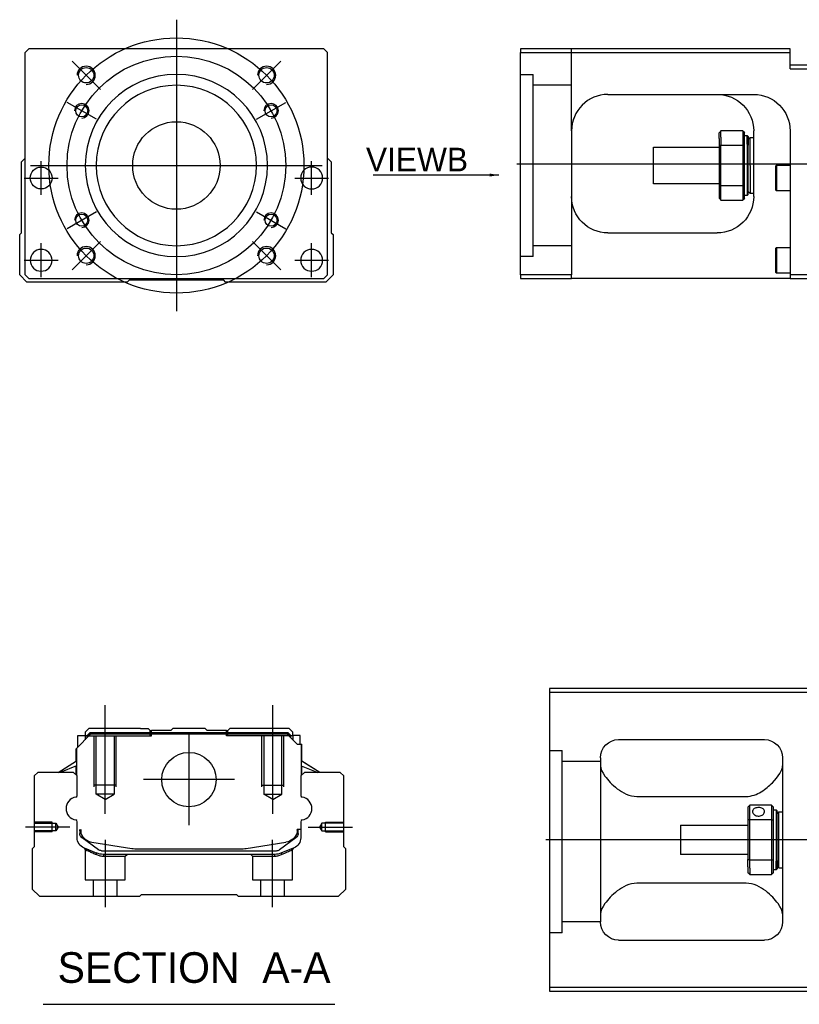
# Model space of a CAD drawing. Header units: millimetres. Extents: x -386 to 3135, y -1989 to 860.
# Tile 442 of 596: x 1391 to 1605, y -1147 to -877. Entities that reach past the tile are written whole.
import ezdxf
from ezdxf.lldxf.tags import DXFTag

# ---------------------------------------------------------------- set-up
doc = ezdxf.new("R2010")
doc.units = ezdxf.units.MM
doc.layers.get('0').update_dxf_attribs({"linetype": 'CONTINUOUS'})
doc.styles.add('CHN', font='txt')
doc.styles.add('DIM-7', font='SIMPLEX.shx', dxfattribs={"width": 0.7, "bigfont": 'chineset.shx'})
tags = doc.linetypes.add('DASHED', pattern=[25.72, 12.86, -12.86]).pattern_tags.tags
tags[6:7] = [DXFTag(74, 4), DXFTag(75, 0), DXFTag(340, '0'), DXFTag(46, 0.0), DXFTag(50, 0.0), DXFTag(44, 0.0), DXFTag(45, 0.0)]
tags[4:5] = [DXFTag(74, 4), DXFTag(75, 0), DXFTag(340, '0'), DXFTag(46, 0.0), DXFTag(50, 0.0), DXFTag(44, 0.0), DXFTag(45, 0.0)]
doc.dimstyles.new('CNS', dxfattribs={"dimtxt": 3.5, "dimasz": 2.5, "dimexe": 1, "dimexo": 1, "dimgap": 1, "dimtad": 1, "dimdsep": 46, "dimtxsty": 'DIM-7', "dimcen": 0.09, "dimclrd": 4, "dimclre": 4, "dimclrt": 1, "dimadec": 0, "dimazin": 0, "dimtfac": 1, "dimtmove": 0, "dimatfit": 3, "dimfxl": 0, "dimtvp": 0.971429, "dimtolj": 1, "dimarcsym": 0})

msp = doc.modelspace()

# ---------------------------------------------------------------- linework, layer by layer
at = {"ltscale": 0.3}
for p, q in [((1434.47, -876.6), (1434.47, -956.6)), ((1394.47, -916.6), (1474.47, -916.6))]:
    msp.add_line(p, q, dxfattribs=at)
at = {"linetype": 'Continuous'}
for p, q in [((1393.97, -884.6), (1392.97, -885.6)), ((1392.97, -946.6), (1392.97, -885.6)), ((1462.47, -884.6), (1393.97, -884.6)), ((1474.97, -884.6), (1462.47, -884.6)), ((1475.97, -885.6), (1474.97, -884.6)), ((1475.97, -946.6), (1475.97, -885.6)), ((1528.88, -884.6), (1528.88, -885.6)), ((1602.88, -884.6), (1528.88, -884.6)), ((1528.88, -885.6), (1602.88, -885.6)), ((1528.88, -946.6), (1528.88, -885.6)), ((1602.88, -885.6), (1602.88, -884.6)), ((1602.88, -890.1), (1602.88, -885.6)), ((1615.88, -889.1), (1602.88, -889.1)), ((1602.88, -890.1), (1615.88, -890.1)), ((1552.88, -897.1), (1592.88, -897.1)), ((1542.88, -907.1), (1542.88, -946.6)), ((1589.88, -907.1), (1583.88, -907.1)), ((1583.88, -908.83), (1583.88, -907.1)), ((1589.88, -907.1), (1589.88, -908.83)), ((1592.88, -925.1), (1592.88, -907.1)), ((1602.88, -907.1), (1602.88, -946.6)), ((1583.38, -909.18), (1583.38, -907.6)), ((1583.38, -909.18), (1583.38, -911.2)), ((1583.88, -908.83), (1583.88, -911.06)), ((1589.88, -908.83), (1589.88, -911.06)), ((1590.38, -911.2), (1590.38, -907.6)), ((1590.38, -908.35), (1591.08, -908.35)), ((1591.08, -908.35), (1591.38, -908.65)), ((1591.08, -910.77), (1591.08, -908.35)), ((1591.38, -908.65), (1591.38, -910.98)), ((1591.38, -909.45), (1591.88, -908.95)), ((1591.88, -908.95), (1592.88, -908.95)), ((1591.88, -916.6), (1591.88, -908.95)), ((1565.38, -911.6), (1583.38, -911.6)), ((1565.38, -916.6), (1565.38, -911.6)), ((1583.38, -911.2), (1583.38, -922.01)), ((1583.88, -922.15), (1583.88, -911.06)), ((1583.88, -911.06), (1589.88, -911.06)), ((1589.88, -911.06), (1589.88, -922.15)), ((1590.38, -922.01), (1590.38, -911.2)), ((1591.08, -910.77), (1591.08, -924.85)), ((1591.38, -924.55), (1591.38, -910.98)), ((1391.97, -915.6), (1392.97, -914.6)), ((1391.97, -935.06), (1391.97, -915.6)), ((1475.97, -914.6), (1476.97, -915.6)), ((1476.97, -915.6), (1476.97, -935.06)), ((1565.38, -921.6), (1565.38, -916.6)), ((1591.88, -916.6), (1591.88, -924.25)), ((1598.88, -916.79), (1599.13, -916.54)), ((1598.88, -916.79), (1598.88, -920.04)), ((1599.13, -916.54), (1602.88, -916.54)), ((1599.13, -916.54), (1599.13, -920.04)), ((1598.88, -920.04), (1598.88, -923.29)), ((1599.13, -920.04), (1599.13, -923.54)), ((1583.38, -921.6), (1565.38, -921.6)), ((1583.38, -922.01), (1583.38, -925.6)), ((1583.88, -926.1), (1583.88, -922.15)), ((1589.88, -922.15), (1583.88, -922.15)), ((1589.88, -922.15), (1589.88, -926.1)), ((1590.38, -925.6), (1590.38, -922.01)), ((1599.13, -923.54), (1598.88, -923.29)), ((1602.88, -923.54), (1599.13, -923.54)), ((1583.88, -926.1), (1589.88, -926.1)), ((1591.08, -924.85), (1590.38, -924.85)), ((1591.38, -924.55), (1591.08, -924.85)), ((1591.88, -924.25), (1591.38, -923.75)), ((1592.88, -924.25), (1591.88, -924.25)), ((1391.47, -935.56), (1391.97, -935.06)), ((1391.47, -946.6), (1391.47, -935.55)), ((1476.97, -935.06), (1477.47, -935.56)), ((1477.47, -935.55), (1477.47, -946.6)), ((1552.88, -935.1), (1582.88, -935.1)), ((1598.88, -939.35), (1599.13, -939.1)), ((1598.88, -939.35), (1598.88, -942.6)), ((1599.13, -939.1), (1602.88, -939.1)), ((1599.13, -939.1), (1599.13, -942.6)), ((1598.88, -942.6), (1598.88, -945.85)), ((1599.13, -942.6), (1599.13, -946.1)), ((1393.47, -948.6), (1391.47, -946.6)), ((1392.97, -946.6), (1393.97, -947.6)), ((1393.97, -947.6), (1474.97, -947.6)), ((1474.97, -947.6), (1475.97, -946.6)), ((1477.47, -946.6), (1475.47, -948.6)), ((1528.88, -946.6), (1528.88, -947.6)), ((1542.88, -946.6), (1528.88, -946.6)), ((1528.88, -947.6), (1542.88, -947.6)), ((1542.88, -947.6), (1542.88, -946.6)), ((1602.88, -947.6), (1542.88, -947.6)), ((1599.13, -946.1), (1598.88, -945.85)), ((1602.88, -946.1), (1599.13, -946.1)), ((1602.88, -946.6), (1602.88, -947.6)), ((1615.88, -946.6), (1602.88, -946.6)), ((1602.88, -947.6), (1615.88, -947.6)), ((1420.97, -948.6), (1393.47, -948.6)), ((1421.47, -948.1), (1420.97, -948.6)), ((1447.47, -948.1), (1421.47, -948.1)), ((1447.97, -948.6), (1447.47, -948.1)), ((1475.47, -948.6), (1447.97, -948.6)), ((1610.81, -1060.09), (1536.81, -1060.09)), ((1536.81, -1060.09), (1536.81, -1142.09)), ((1536.81, -1061.09), (1610.81, -1061.09)), ((1410.44, -1071.07), (1409.44, -1072.07)), ((1409.44, -1072.07), (1409.44, -1072.92)), ((1409.94, -1072.98), (1410.8, -1072.12)), ((1424.62, -1071.07), (1410.44, -1071.07)), ((1410.8, -1072.12), (1465.04, -1072.12)), ((1410.9, -1072.35), (1410.8, -1072.12)), ((1424.62, -1071.07), (1426.72, -1071.07)), ((1426.72, -1071.07), (1427.27, -1071.62)), ((1427.27, -1071.62), (1427.62, -1071.62)), ((1432.92, -1071.62), (1427.62, -1071.62)), ((1427.62, -1072.12), (1427.62, -1071.62)), ((1432.92, -1071.62), (1433.47, -1071.07)), ((1442.37, -1071.07), (1433.47, -1071.07)), ((1442.92, -1071.62), (1442.37, -1071.07)), ((1448.22, -1071.62), (1442.92, -1071.62)), ((1448.22, -1071.62), (1448.57, -1071.62)), ((1448.22, -1072.12), (1448.22, -1071.62)), ((1448.57, -1071.62), (1449.12, -1071.07)), ((1448.57, -1071.62), (1449.12, -1071.07)), ((1451.22, -1071.07), (1449.12, -1071.07)), ((1449.12, -1071.07), (1449.12, -1071.07)), ((1465.4, -1071.07), (1451.22, -1071.07)), ((1464.94, -1072.35), (1465.04, -1072.12)), ((1465.9, -1072.98), (1465.04, -1072.12)), ((1466.4, -1072.07), (1465.4, -1071.07)), ((1466.4, -1072.92), (1466.4, -1072.07)), ((1407.04, -1076.52), (1410.94, -1072.62)), ((1407.44, -1072.92), (1409.44, -1072.92)), ((1407.44, -1076.12), (1407.44, -1072.92)), ((1409.44, -1072.92), (1409.44, -1074.12)), ((1409.94, -1073.07), (1409.44, -1073.07)), ((1409.94, -1073.62), (1409.94, -1072.98)), ((1410.17, -1073.08), (1409.94, -1072.98)), ((1410.17, -1073.08), (1410.9, -1072.35)), ((1410.17, -1073.39), (1410.17, -1073.08)), ((1410.9, -1072.35), (1464.94, -1072.35)), ((1464.9, -1072.62), (1410.94, -1072.62)), ((1467.6, -1075.32), (1464.9, -1072.62)), ((1465.67, -1073.08), (1464.94, -1072.35)), ((1465.67, -1073.08), (1465.9, -1072.98)), ((1465.67, -1073.39), (1465.67, -1073.08)), ((1465.9, -1073.62), (1465.9, -1072.98)), ((1466.4, -1073.07), (1465.9, -1073.07)), ((1468.4, -1072.92), (1466.4, -1072.92)), ((1466.4, -1072.92), (1466.4, -1074.12)), ((1468.4, -1075.32), (1468.4, -1072.92)), ((1468.4, -1072.92), (1468.4, -1072.92)), ((1555.81, -1074.09), (1595.81, -1074.09)), ((1406.94, -1080.03), (1406.94, -1076.62)), ((1407.04, -1079.97), (1407.04, -1076.52)), ((1407.09, -1076.47), (1407.09, -1082.57)), ((1467.6, -1075.32), (1468.75, -1075.32)), ((1468.75, -1075.32), (1468.75, -1082.57)), ((1468.75, -1075.32), (1468.8, -1075.32)), ((1468.8, -1079.97), (1468.8, -1075.32)), ((1468.8, -1075.32), (1468.9, -1075.32)), ((1468.9, -1080.03), (1468.9, -1075.32)), ((1402.03, -1083.07), (1407.09, -1079.94)), ((1473.81, -1083.07), (1468.75, -1079.94)), ((1473.81, -1083.07), (1468.9, -1080.03)), ((1550.81, -1079.09), (1550.81, -1124.09)), ((1600.81, -1079.09), (1600.81, -1124.09)), ((1396.42, -1083.07), (1395.42, -1084.07)), ((1406.24, -1083.07), (1396.42, -1083.07)), ((1407.09, -1081.27), (1402.58, -1083.07)), ((1407.24, -1084.07), (1406.24, -1083.07)), ((1406.94, -1083.77), (1406.94, -1081.33)), ((1407.04, -1083.87), (1407.04, -1081.29)), ((1469.6, -1083.07), (1468.6, -1084.07)), ((1468.75, -1081.27), (1473.26, -1083.07)), ((1468.8, -1083.87), (1468.8, -1081.29)), ((1468.9, -1083.77), (1468.9, -1081.33)), ((1479.42, -1083.07), (1469.6, -1083.07)), ((1480.42, -1084.07), (1479.42, -1083.07)), ((1395.42, -1084.07), (1395.42, -1103.52)), ((1407.24, -1089.39), (1407.24, -1084.07)), ((1468.6, -1084.07), (1468.6, -1089.39)), ((1480.42, -1103.52), (1480.42, -1084.07)), ((1560.81, -1089.68), (1590.81, -1089.68)), ((1591.31, -1092.59), (1591.31, -1096.18)), ((1597.81, -1092.09), (1591.81, -1092.09)), ((1591.81, -1096.04), (1591.81, -1092.09)), ((1597.81, -1092.09), (1597.81, -1096.04)), ((1598.31, -1096.18), (1598.31, -1092.59)), ((1598.31, -1093.34), (1599.01, -1093.34)), ((1599.01, -1093.34), (1599.31, -1093.64)), ((1599.01, -1093.34), (1599.01, -1107.42)), ((1599.31, -1107.21), (1599.31, -1093.64)), ((1591.31, -1096.18), (1591.31, -1106.99)), ((1591.81, -1107.13), (1591.81, -1096.04)), ((1591.81, -1096.04), (1597.81, -1096.04)), ((1597.81, -1096.04), (1597.81, -1107.13)), ((1598.31, -1106.99), (1598.31, -1096.18)), ((1599.31, -1094.44), (1599.81, -1093.94)), ((1599.81, -1093.94), (1600.81, -1093.94)), ((1599.81, -1109.24), (1599.81, -1093.94)), ((1407.24, -1101), (1407.24, -1096.61)), ((1407.94, -1098.72), (1407.94, -1099.8)), ((1408.24, -1098.72), (1408.24, -1099.77)), ((1468.6, -1098.72), (1467.6, -1098.72)), ((1467.6, -1098.72), (1467.6, -1099.77)), ((1467.9, -1099.8), (1467.9, -1098.72)), ((1468.6, -1096.61), (1468.6, -1101)), ((1572.81, -1097.59), (1591.31, -1097.59)), ((1572.81, -1097.59), (1572.81, -1105.59)), ((1408.63, -1101.07), (1408.56, -1101.02)), ((1413.05, -1104.28), (1408.63, -1101.07)), ((1467.21, -1101.07), (1462.8, -1104.28)), ((1467.28, -1101.02), (1467.21, -1101.07)), ((1395.42, -1103.52), (1394.92, -1104.02)), ((1394.92, -1104.02), (1394.92, -1115.07)), ((1411.31, -1102.2), (1422.22, -1103.94)), ((1413.93, -1104.57), (1461.91, -1104.57)), ((1423.87, -1104.07), (1451.97, -1104.07)), ((1453.62, -1103.94), (1464.53, -1102.2)), ((1466.75, -1103.77), (1463.32, -1105.19)), ((1480.92, -1104.02), (1480.42, -1103.52)), ((1480.92, -1115.07), (1480.92, -1104.02)), ((1461.41, -1105.57), (1414.43, -1105.57)), ((1591.31, -1105.59), (1572.81, -1105.59)), ((1591.31, -1109.01), (1591.31, -1106.99)), ((1597.81, -1107.13), (1591.81, -1107.13)), ((1591.81, -1109.36), (1591.81, -1107.13)), ((1597.81, -1107.13), (1597.81, -1109.36)), ((1598.31, -1110.59), (1598.31, -1106.99)), ((1599.31, -1107.21), (1599.31, -1109.54)), ((1591.31, -1109.01), (1591.31, -1110.59)), ((1591.81, -1109.36), (1591.81, -1111.09)), ((1597.81, -1109.36), (1597.81, -1111.09)), ((1599.01, -1109.84), (1598.31, -1109.84)), ((1599.01, -1109.84), (1599.01, -1107.42)), ((1599.31, -1109.54), (1599.01, -1109.84)), ((1599.31, -1108.74), (1599.81, -1109.24)), ((1599.81, -1109.24), (1600.81, -1109.24)), ((1591.81, -1111.09), (1597.81, -1111.09)), ((1394.92, -1115.07), (1396.92, -1117.07)), ((1478.92, -1117.07), (1480.92, -1115.07)), ((1590.81, -1113.49), (1560.81, -1113.49)), ((1396.92, -1117.07), (1424.42, -1117.07)), ((1424.42, -1117.07), (1424.92, -1116.57)), ((1424.92, -1116.57), (1450.92, -1116.57)), ((1450.92, -1116.57), (1451.42, -1117.07)), ((1451.42, -1117.07), (1478.92, -1117.07)), ((1555.81, -1129.09), (1595.81, -1129.09)), ((1536.81, -1142.09), (1536.81, -1143.09)), ((1610.81, -1142.09), (1536.81, -1142.09)), ((1536.81, -1143.09), (1610.81, -1143.09))]:
    msp.add_line(p, q, dxfattribs=at)
at = {"linetype": 'DASHED', "ltscale": 0.3}
for p, q in [((1542.88, -907.11), (1542.88, -884.6)), ((1528.88, -891.6), (1532.38, -891.6)), ((1532.38, -941.6), (1532.38, -891.6)), ((1542.88, -894.6), (1532.38, -894.6)), ((1542.88, -938.6), (1532.38, -938.6)), ((1536.81, -1077.1), (1540.31, -1077.1)), ((1540.31, -1127.1), (1540.31, -1077.1)), ((1550.81, -1080.1), (1540.31, -1080.1)), ((1550.81, -1124.1), (1540.31, -1124.1))]:
    msp.add_line(p, q, dxfattribs=at)
at = {"ltscale": 0.2}
for p, q in [((1413.61, -895.75), (1405.83, -887.97)), ((1455.33, -895.75), (1463.11, -887.97)), ((1413.61, -937.46), (1405.83, -945.24)), ((1455.33, -937.46), (1463.11, -945.24)), ((1414.92, -1094.48), (1414.92, -1064.66)), ((1460.92, -1094.48), (1460.92, -1064.66)), ((1437.92, -1072.59), (1437.92, -1097.54)), ((1450.4, -1085.07), (1425.45, -1085.07)), ((1405.2, -1098.07), (1393.06, -1098.07)), ((1470.64, -1098.07), (1482.79, -1098.07)), ((1414.97, -1120.07), (1414.97, -1101.57)), ((1460.87, -1120.07), (1460.87, -1101.57))]:
    msp.add_line(p, q, dxfattribs=at)
at = {"ltscale": 0.1}
for p, q in [((1412.51, -903.93), (1404.46, -899.28)), ((1456.42, -903.93), (1464.48, -899.28)), ((1397.35, -924.69), (1397.35, -915.39)), ((1471.58, -924.69), (1471.58, -915.39)), ((1392.7, -920.04), (1402, -920.04)), ((1466.93, -920.04), (1476.23, -920.04)), ((1412.51, -929.28), (1404.46, -933.93)), ((1456.42, -929.28), (1464.48, -933.93)), ((1397.35, -947.25), (1397.35, -937.95)), ((1471.58, -947.25), (1471.58, -937.95)), ((1392.7, -942.6), (1402, -942.6)), ((1466.93, -942.6), (1476.23, -942.6))]:
    msp.add_line(p, q, dxfattribs=at)
for p, q in [((1527.88, -916.1), (2169.88, -916.1)), ((2277.81, -1101.63), (1535.81, -1101.59)), ((1397.91, -1146.7), (1477.95, -1146.7))]:
    msp.add_line(p, q)
at = {"linetype": 'DASHED'}
for p, q in [((1532.38, -941.6), (1528.88, -941.6)), ((1427.27, -1073.07), (1427.27, -1071.62)), ((1427.62, -1073.07), (1427.62, -1072.12)), ((1448.22, -1073.07), (1448.22, -1072.12)), ((1448.57, -1073.07), (1448.57, -1071.62)), ((1409.94, -1073.07), (1427.62, -1073.07)), ((1465.9, -1073.07), (1448.22, -1073.07)), ((1466.4, -1073.07), (1466.4, -1072.92)), ((1468.4, -1075.07), (1468.4, -1075.07)), ((1468.97, -1080.07), (1468.97, -1080.07)), ((1409.42, -1104.24), (1409.42, -1112.57)), ((1466.37, -1112.57), (1466.37, -1104.27)), ((1414.47, -1106.07), (1420.42, -1106.07)), ((1420.42, -1106.07), (1420.92, -1105.57)), ((1420.42, -1112.57), (1420.42, -1106.07)), ((1454.87, -1105.57), (1455.37, -1106.07)), ((1455.37, -1106.07), (1455.37, -1112.57)), ((1455.37, -1106.07), (1461.37, -1106.07)), ((1409.42, -1112.57), (1414.92, -1112.57)), ((1411.62, -1112.57), (1411.62, -1117.07)), ((1414.92, -1112.57), (1420.42, -1112.57)), ((1418.22, -1117.07), (1418.22, -1112.57)), ((1455.37, -1112.57), (1466.37, -1112.57)), ((1457.57, -1112.57), (1457.57, -1117.07)), ((1464.17, -1117.07), (1464.17, -1112.57)), ((1540.31, -1127.1), (1536.81, -1127.1))]:
    msp.add_line(p, q, dxfattribs=at)
at = {"linetype": 'DASHED', "ltscale": 0.1}
for p, q in [((1411.92, -1087.07), (1411.92, -1073.07)), ((1412.42, -1089.07), (1412.42, -1073.07)), ((1417.42, -1073.07), (1417.42, -1089.07)), ((1417.92, -1087.07), (1417.92, -1073.07)), ((1457.92, -1087.07), (1457.92, -1073.07)), ((1458.42, -1073.07), (1458.42, -1089.07)), ((1463.42, -1089.07), (1463.42, -1073.07)), ((1463.92, -1087.07), (1463.92, -1073.07)), ((1417.92, -1086.62), (1411.92, -1086.62)), ((1457.92, -1086.62), (1463.92, -1086.62)), ((1417.42, -1089.07), (1412.42, -1089.07)), ((1414.92, -1090.51), (1412.42, -1089.07)), ((1414.92, -1090.51), (1417.42, -1089.07)), ((1458.42, -1089.07), (1463.42, -1089.07)), ((1460.92, -1090.51), (1458.42, -1089.07)), ((1460.92, -1090.51), (1463.42, -1089.07)), ((1400.42, -1096.77), (1395.42, -1096.77)), ((1395.42, -1096.99), (1401.42, -1096.99)), ((1401.42, -1099.14), (1395.42, -1099.14)), ((1400.42, -1099.37), (1400.42, -1096.77)), ((1401.42, -1096.99), (1402.06, -1098.07)), ((1401.42, -1099.14), (1401.42, -1096.99)), ((1402.06, -1098.07), (1401.42, -1099.14)), ((1474.42, -1096.99), (1473.78, -1098.07)), ((1473.78, -1098.07), (1474.42, -1099.14)), ((1480.42, -1096.99), (1474.42, -1096.99)), ((1474.42, -1099.14), (1474.42, -1096.99)), ((1474.42, -1099.14), (1480.42, -1099.14)), ((1475.42, -1099.37), (1475.42, -1096.77)), ((1475.42, -1096.77), (1480.42, -1096.77)), ((1400.42, -1099.37), (1395.42, -1099.37)), ((1475.42, -1099.37), (1480.42, -1099.37))]:
    msp.add_line(p, q, dxfattribs=at)
at = {"ltscale": 0.3}
for radius in [35, 30]:
    msp.add_circle((1434.47, -916.6), radius, dxfattribs=at)
at = {"linetype": 'Continuous'}
for centre, radius in [((1409.72, -891.86), 2.1), ((1459.22, -891.86), 2.1), ((1408.49, -901.6), 1.65), ((1460.45, -901.6), 1.65), ((1434.47, -916.6), 12), ((1397.35, -920.04), 3), ((1408.49, -931.6), 1.65), ((1460.45, -931.6), 1.65), ((1409.72, -941.35), 2.1), ((1459.22, -941.35), 2.1), ((1437.92, -1085.07), 7.47)]:
    msp.add_circle(centre, radius, dxfattribs=at)
at = {"linetype": 'Continuous', "extrusion": (0, 0, -1)}
for centre, radius in [((-1434.47, -916.6), 25), ((-1434.47, -916.6), 22), ((-1471.58, -920.04), 3), ((-1397.35, -942.6), 3), ((-1471.58, -942.6), 3)]:
    msp.add_circle(centre, radius, dxfattribs=at)
for centre, radius, start, end in [((1409.72, -891.86), 2.5, 270, 180), ((1459.22, -891.86), 2.5, 270, 180), ((1408.49, -901.6), 2, 270, 180), ((1460.45, -901.6), 2, 270, 180), ((1408.49, -931.6), 2, 270, 180), ((1460.45, -931.6), 2, 270, 180), ((1409.72, -941.35), 2.5, 270, 180), ((1459.22, -941.35), 2.5, 270, 180), ((1407.36, -1093), 3.17, 98.9371, 261.0629), ((1468.48, -1093), 3.17, 278.9371, 81.0629)]:
    msp.add_arc(centre, radius, start, end)
at = {"linetype": 'Continuous'}
for centre, radius, start, end in [((1552.88, -907.1), 10, 90, 180), ((1406.74, -1089.39), 0.5, 285.1919, 0), ((1469.1, -1089.39), 0.5, 180, 254.8081), ((1406.74, -1096.61), 0.5, 0, 74.8081), ((1469.1, -1096.61), 0.5, 105.1919, 180), ((1463.9, -1098.25), 4, 337.6678, 353.1681), ((1463.9, -1098.25), 3.77, 349.0413, 352.7469), ((1411.94, -1098.25), 4, 202.3316, 260.9414), ((1423.87, -1093.57), 10.5, 260.9414, 270), ((1451.97, -1093.57), 10.5, 270, 279.0586), ((1461.91, -1103.07), 1.5, 270, 306.0274)]:
    msp.add_arc(centre, radius, start, end, dxfattribs=at)
at = {"linetype": 'Continuous', "extrusion": (0, 0, -1)}
for centre, radius, start, end in [((-1582.88, -907.1), 10, 90, 180), ((-1592.88, -907.1), 10, 90, 180), ((-1552.88, -925.1), 10, 270, 0), ((-1582.88, -925.1), 10, 180, 270), ((-1411.94, -1098.25), 4, 337.6678, 353.1681), ((-1411.94, -1098.25), 3.77, 349.0413, 352.7469), ((-1410.24, -1101), 3, 292.4327, 0), ((-1409.44, -1099.8), 1.5, 306.0274, 0), ((-1463.9, -1098.25), 4, 202.3316, 260.9414), ((-1465.6, -1101), 3, 180, 247.5673), ((-1466.4, -1099.8), 1.5, 180, 233.9726), ((-1413.93, -1103.07), 1.5, 270, 306.0274), ((-1414.43, -1100.57), 5, 270, 292.4327), ((-1461.41, -1100.57), 5, 247.5673, 270)]:
    msp.add_arc(centre, radius, start, end, dxfattribs=at)
at = {"linetype": 'Continuous', "extrusion": (-6.12303e-17, 0, -1)}
for centre, start, end in [((-1555.81, -1079.09), 0, 90), ((-1595.81, -1079.09), 90, 180), ((-1555.81, -1124.09), 270, 0), ((-1595.81, -1124.09), 180, 270)]:
    msp.add_arc(centre, 5, start, end, dxfattribs=at)
at = {"linetype": 'Continuous'}
for points, degree in [([(1547.88, -898.44), (1547.85, -898.46), (1547.82, -898.48), (1547.79, -898.5)], 3), ([(1583.88, -907.1), (1583.72, -907.27), (1583.55, -907.44), (1583.38, -907.6)], 3), ([(1589.88, -907.1), (1590.05, -907.27), (1590.22, -907.44), (1590.38, -907.6)], 3), ([(1583.88, -911.06), (1583.72, -911.1), (1583.55, -911.15), (1583.38, -911.2)], 3), ([(1590.38, -911.2), (1590.22, -911.15), (1590.05, -911.1), (1589.88, -911.06)], 3), ([(1583.88, -922.15), (1583.72, -922.11), (1583.55, -922.06), (1583.38, -922.01)], 3), ([(1590.38, -922.01), (1590.22, -922.06), (1590.05, -922.11), (1589.88, -922.15)], 3), ([(1583.38, -925.6), (1583.55, -925.77), (1583.72, -925.94), (1583.88, -926.1)], 3), ([(1590.38, -925.6), (1590.22, -925.77), (1590.05, -925.94), (1589.88, -926.1)], 3), ([(1407.09, -1082.57), (1407.09, -1083.17)], 1), ([(1468.75, -1082.57), (1468.75, -1083.17)], 1), ([(1550.81, -1081.29), (1550.81, -1082.05), (1551.28, -1083.02), (1552.06, -1084.09)], 3), ([(1407.09, -1083.17), (1407.09, -1083.92)], 1), ([(1468.75, -1083.17), (1468.75, -1083.92)], 1), ([(1591.31, -1092.59), (1591.48, -1092.42), (1591.64, -1092.25), (1591.81, -1092.09)], 3), ([(1597.81, -1092.09), (1597.98, -1092.25), (1598.14, -1092.42), (1598.31, -1092.59)], 3), ([(1591.81, -1096.04), (1591.64, -1096.09), (1591.48, -1096.13), (1591.31, -1096.18)], 3), ([(1597.81, -1096.04), (1597.98, -1096.09), (1598.14, -1096.13), (1598.31, -1096.18)], 3), ([(1591.81, -1107.13), (1591.64, -1107.09), (1591.48, -1107.04), (1591.31, -1106.99)], 3), ([(1597.81, -1107.13), (1597.98, -1107.09), (1598.14, -1107.04), (1598.31, -1106.99)], 3), ([(1591.81, -1111.09), (1591.64, -1110.92), (1591.48, -1110.75), (1591.31, -1110.59)], 3), ([(1598.31, -1110.59), (1598.14, -1110.75), (1597.98, -1110.92), (1597.81, -1111.09)], 3), ([(1552.06, -1119.09), (1551.28, -1120.16), (1550.81, -1121.13), (1550.81, -1121.88)], 3), ([(1600.81, -1121.88), (1600.81, -1121.13), (1600.34, -1120.16), (1599.57, -1119.09)], 3)]:
    msp.add_open_spline(points, degree=degree, dxfattribs=at)
for points, knots in [([(1543.45, -903.79), (1543.36, -904.05), (1543.22, -904.49), (1543.12, -904.93), (1543.09, -905.11)], [0, 0, 0, 0, 0.596588, 1, 1, 1, 1]), ([(1590.81, -1089.68), (1592.33, -1089.68), (1593.75, -1089.12), (1596.15, -1087.66), (1597.14, -1086.8), (1599.71, -1084.18), (1600.81, -1082.46), (1600.81, -1081.29)], [0, 0, 0, 0, 0.25, 0.25, 0.5, 0.5, 1, 1, 1, 1]), ([(1552.06, -1084.09), (1552.88, -1085.22), (1554.01, -1086.45), (1556.9, -1088.66), (1558.75, -1089.68), (1560.81, -1089.68)], [0, 0, 0, 0, 0.5, 0.5, 1, 1, 1, 1]), ([(1595.86, -1093.81), (1595.86, -1093.68), (1595.83, -1093.55), (1595.71, -1093.32), (1595.62, -1093.21), (1595.39, -1093.02), (1595.25, -1092.95), (1594.94, -1092.82), (1594.76, -1092.78), (1594.4, -1092.73), (1594.21, -1092.72), (1593.85, -1092.75), (1593.67, -1092.78), (1593.34, -1092.87), (1593.18, -1092.94), (1592.92, -1093.1), (1592.81, -1093.2), (1592.65, -1093.42), (1592.59, -1093.55), (1592.56, -1093.72), (1592.56, -1093.76), (1592.56, -1093.81)], [0, 0, 0, 0, 0.106605, 0.106605, 0.21316, 0.21316, 0.320465, 0.320465, 0.42832, 0.42832, 0.535356, 0.535356, 0.641477, 0.641477, 0.748016, 0.748016, 0.855648, 0.855648, 0.963354, 0.963354, 1, 1, 1, 1]), ([(1592.56, -1093.81), (1592.56, -1093.94), (1592.59, -1094.07), (1592.71, -1094.33), (1592.8, -1094.45), (1593.03, -1094.68), (1593.17, -1094.78), (1593.48, -1094.93), (1593.66, -1094.99), (1594.02, -1095.06), (1594.21, -1095.07), (1594.57, -1095.04), (1594.76, -1095), (1595.09, -1094.87), (1595.24, -1094.78), (1595.5, -1094.58), (1595.61, -1094.46), (1595.77, -1094.21), (1595.83, -1094.08), (1595.86, -1093.9), (1595.86, -1093.85), (1595.86, -1093.81)], [0, 0, 0, 0, 0.106605, 0.106605, 0.21316, 0.21316, 0.320465, 0.320465, 0.42832, 0.42832, 0.535356, 0.535356, 0.641477, 0.641477, 0.748016, 0.748016, 0.855648, 0.855648, 0.963354, 0.963354, 1, 1, 1, 1]), ([(1560.81, -1113.49), (1558.75, -1113.49), (1556.9, -1114.51), (1554.02, -1116.71), (1552.88, -1117.95), (1552.06, -1119.09)], [0, 0, 0, 0, 0.5, 0.5, 1, 1, 1, 1]), ([(1599.57, -1119.09), (1598.74, -1117.95), (1597.61, -1116.72), (1594.73, -1114.51), (1592.87, -1113.49), (1590.81, -1113.49)], [0, 0, 0, 0, 0.5, 0.5, 1, 1, 1, 1])]:
    msp.add_open_spline(points, degree=3, knots=knots, dxfattribs=at)
at = {"linetype": 'DASHED'}
for points, degree in [([(1409.11, -1103.78), (1409.42, -1104.24)], 1), ([(1466.37, -1104.27), (1466.68, -1103.8)], 1), ([(1412.55, -1105.65), (1412.52, -1105.19)], 1), ([(1414.43, -1105.57), (1414.47, -1106.07)], 1), ([(1461.41, -1105.57), (1461.4, -1105.74), (1461.38, -1105.9), (1461.37, -1106.07)], 3), ([(1463.32, -1105.19), (1463.29, -1105.65)], 1)]:
    msp.add_open_spline(points, degree=degree, dxfattribs=at)
for points, degree, knots in [([(1409.11, -1103.78), (1409.11, -1103.78), (1410.04, -1104.16), (1410.96, -1104.55), (1412.52, -1105.19)], 2, [0, 0, 0, 0.5, 0.5, 1, 1, 1]), ([(1409.42, -1104.24), (1409.42, -1104.24), (1409.42, -1104.24), (1409.89, -1104.46), (1411.2, -1105.05), (1412.08, -1105.44), (1412.55, -1105.65)], 3, [0, 0, 0, 0, 0.000815, 0.486557, 0.726811, 1, 1, 1, 1]), ([(1463.29, -1105.65), (1463.61, -1105.51), (1464.21, -1105.24), (1464.96, -1104.9), (1465.96, -1104.45), (1466.37, -1104.27), (1466.37, -1104.27)], 3, [0, 0, 0, 0, 0.185898, 0.357233, 0.514425, 1, 1, 1, 1]), ([(1412.55, -1105.65), (1412.86, -1105.77), (1413.46, -1106.01), (1414.14, -1106.05), (1414.47, -1106.07)], 3, [0, 0, 0, 0, 0.515943, 1, 1, 1, 1]), ([(1461.37, -1106.07), (1461.7, -1106.05), (1462.38, -1106.01), (1462.98, -1105.77), (1463.29, -1105.65)], 3, [0, 0, 0, 0, 0.484584, 1, 1, 1, 1])]:
    msp.add_open_spline(points, degree=degree, knots=knots, dxfattribs=at)

# ---------------------------------------------------------------- texts
at = {"style": 'CHN'}
for s, insert, char_height, attachment_point in [('VIEWB', (1514.5, -918.22), 6.5, 9), ('SECTION  A-A ', (1401.87, -1136.67), 8.4, 4)]:
    msp.add_mtext(s, dxfattribs=dict(at, insert=insert, char_height=char_height, attachment_point=attachment_point))

# ---------------------------------------------------------------- leaders
msp.add_leader([(1522.94, -919.22), (1488.48, -919.22)], dimstyle='CNS', override={"dimtxt": 6.5, "dimtxsty": 'CHN'})

doc.saveas('drawing.dxf')
